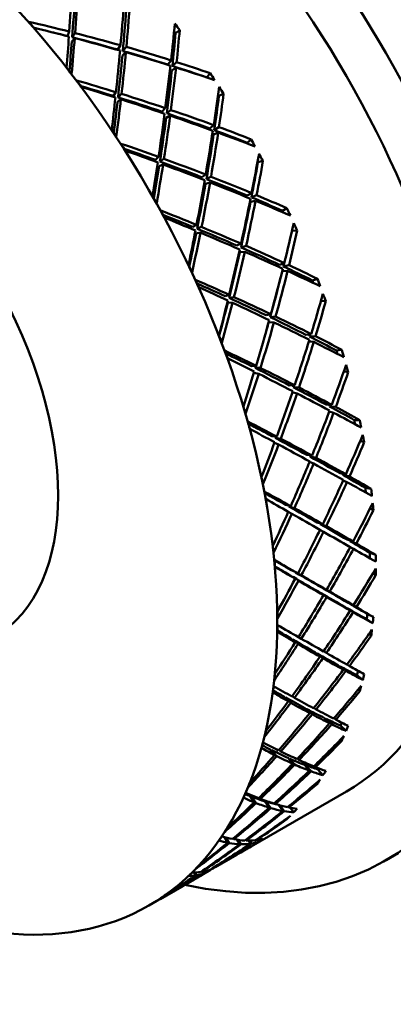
# Model space of a CAD drawing. Header units: inches. Extents: x 0.1 to 33.9, y 0.6 to 21.4.
# Tile 266 of 285: x 29.042 to 29.16, y 15.937 to 16.248. Entities that reach past the tile are written whole.
import ezdxf

# ---------------------------------------------------------------- set-up
doc = ezdxf.new("R2010")
doc.units = ezdxf.units.IN
doc.header["$MEASUREMENT"] = 0
doc.layers.add('Visible (ANSI)', color=7, linetype='Continuous', lineweight=50)

msp = doc.modelspace()

# ---------------------------------------------------------------- linework, layer by layer
at = {"layer": 'Visible (ANSI)'}
for p, q in [((29.05679, 16.24272), (29.05737, 16.24413)), ((29.05819, 16.24102), (29.05908, 16.24206)), ((29.05921, 16.24367), (29.05829, 16.24233)), ((29.09091, 16.24366), (29.09221, 16.2446)), ((29.07274, 16.23843), (29.07354, 16.2398)), ((29.07427, 16.238), (29.07539, 16.23927)), ((29.07414, 16.23661), (29.07523, 16.23759)), ((29.08947, 16.23504), (29.08846, 16.23373)), ((29.09104, 16.23281), (29.08975, 16.23189)), ((29.0899, 16.23327), (29.09122, 16.23449)), ((29.10078, 16.22968), (29.10181, 16.231)), ((29.07131, 16.22383), (29.0721, 16.22501)), ((29.07387, 16.22447), (29.07276, 16.22338)), ((29.10459, 16.22384), (29.10605, 16.22451)), ((29.0726, 16.222), (29.07367, 16.22278)), ((29.08667, 16.21886), (29.08766, 16.21999)), ((29.08794, 16.21691), (29.0892, 16.21763)), ((29.08813, 16.21836), (29.08943, 16.21938)), ((29.10292, 16.21461), (29.10172, 16.21354)), ((29.10434, 16.21225), (29.10289, 16.21161)), ((29.1031, 16.21303), (29.1046, 16.21399)), ((29.11348, 16.20907), (29.1147, 16.21013)), ((29.08458, 16.20365), (29.08555, 16.20458)), ((29.08574, 16.20171), (29.08697, 16.20222)), ((29.08724, 16.20397), (29.08597, 16.20314)), ((29.11687, 16.20295), (29.11846, 16.20333)), ((29.09923, 16.19815), (29.1004, 16.19902)), ((29.10036, 16.19611), (29.10177, 16.19654)), ((29.10062, 16.1976), (29.10209, 16.19836)), ((29.11489, 16.19318), (29.11353, 16.19239)), ((29.11483, 16.19184), (29.11648, 16.19252)), ((29.11613, 16.19073), (29.11455, 16.19037)), ((29.12464, 16.18761), (29.12603, 16.1884)), ((29.09638, 16.18249), (29.09752, 16.18316)), ((29.0974, 16.18047), (29.09876, 16.1807)), ((29.09912, 16.1825), (29.0977, 16.18195)), ((29.12764, 16.18131), (29.12926, 16.1814)), ((29.11023, 16.17663), (29.11156, 16.17722)), ((29.1112, 16.17453), (29.11273, 16.17468)), ((29.11154, 16.17605), (29.11315, 16.17653)), ((29.12519, 16.17111), (29.12368, 16.17058)), ((29.12623, 16.1686), (29.12455, 16.16853)), ((29.1249, 16.17002), (29.12668, 16.17041)), ((29.13408, 16.16564), (29.13562, 16.16616)), ((29.10653, 16.16069), (29.10782, 16.16108)), ((29.10739, 16.15863), (29.10886, 16.15857)), ((29.10932, 16.16039), (29.10777, 16.16012)), ((29.13677, 16.15923), (29.13827, 16.15907)), ((29.1195, 16.15463), (29.12097, 16.15495)), ((29.1203, 16.1525), (29.12193, 16.15237)), ((29.12073, 16.15405), (29.12245, 16.15424)), ((29.13366, 16.14872), (29.13202, 16.14848)), ((29.13449, 16.1462), (29.13294, 16.14639)), ((29.13316, 16.14791), (29.13504, 16.14802)), ((29.14166, 16.14352), (29.14332, 16.14375)), ((29.11488, 16.13859), (29.11629, 16.13869)), ((29.11563, 16.13651), (29.11712, 16.13618)), ((29.11769, 16.138), (29.11602, 16.13802)), ((29.14399, 16.13703), (29.14534, 16.13668)), ((29.12689, 16.13251), (29.12847, 16.13254)), ((29.12772, 16.13034), (29.12921, 16.12997)), ((29.12802, 16.13193), (29.12984, 16.13183)), ((29.14016, 16.12638), (29.13842, 16.12643)), ((29.14076, 16.12389), (29.13937, 16.12427)), ((29.13947, 16.12587), (29.14143, 16.1257)), ((29.14725, 16.12159), (29.14901, 16.12153)), ((29.12128, 16.11654), (29.12279, 16.11635)), ((29.12408, 16.11567), (29.12233, 16.11598)), ((29.14918, 16.11507), (29.15038, 16.11459)), ((29.12207, 16.11438), (29.1234, 16.11387)), ((29.13229, 16.11062), (29.13395, 16.11036)), ((29.13332, 16.11005), (29.1352, 16.10967)), ((29.13314, 16.10836), (29.13445, 16.10784)), ((29.1446, 16.10444), (29.14278, 16.10478)), ((29.14373, 16.10425), (29.14575, 16.10379)), ((29.14496, 16.10202), (29.14374, 16.10252)), ((29.15076, 16.1002), (29.1526, 16.09985)), ((29.12564, 16.09488), (29.12723, 16.09442)), ((29.12839, 16.09377), (29.12659, 16.09435)), ((29.15226, 16.09371), (29.15329, 16.09315)), ((29.12644, 16.09262), (29.12759, 16.09199)), ((29.1356, 16.08929), (29.13733, 16.08875)), ((29.13645, 16.08693), (29.13758, 16.08631)), ((29.13653, 16.08876), (29.13846, 16.08811)), ((29.14689, 16.08325), (29.14503, 16.08387)), ((29.14588, 16.08337), (29.14793, 16.08265)), ((29.14702, 16.08093), (29.14597, 16.08151)), ((29.15215, 16.07967), (29.15404, 16.07905)), ((29.12862, 16.0715), (29.12714, 16.07256)), ((29.12788, 16.07397), (29.12953, 16.07322)), ((29.12799, 16.07207), (29.12965, 16.07091)), ((29.13057, 16.07263), (29.12874, 16.07348)), ((29.15317, 16.07328), (29.15404, 16.0727)), ((29.13678, 16.06887), (29.13854, 16.06805)), ((29.1376, 16.06839), (29.13955, 16.06747)), ((29.13595, 16.06744), (29.13755, 16.06632)), ((29.13678, 16.06697), (29.13854, 16.06575)), ((29.14598, 16.06148), (29.14428, 16.06267)), ((29.14503, 16.06224), (29.14689, 16.06096)), ((29.14513, 16.06402), (29.14702, 16.06314)), ((29.14793, 16.06261), (29.14588, 16.06359)), ((29.15121, 16.05875), (29.15307, 16.05747)), ((29.15138, 16.06035), (29.15329, 16.05945)), ((29.12714, 16.05277), (29.12862, 16.05146)), ((29.12966, 16.05313), (29.13057, 16.05258)), ((29.1519, 16.05412), (29.1526, 16.05355)), ((29.12953, 16.05093), (29.12788, 16.05234)), ((29.13488, 16.04832), (29.13646, 16.04695)), ((29.1356, 16.04791), (29.13733, 16.04645)), ((29.1376, 16.04862), (29.13846, 16.0481)), ((29.14213, 16.04428), (29.1438, 16.04285)), ((29.1446, 16.04242), (29.14278, 16.04392)), ((29.14498, 16.04444), (29.14575, 16.04398)), ((29.14812, 16.04107), (29.14993, 16.03957)), ((29.12645, 16.03283), (29.125, 16.03438)), ((29.12564, 16.03402), (29.12723, 16.03239)), ((29.12839, 16.03396), (29.12767, 16.0345)), ((29.14847, 16.03654), (29.14901, 16.03602)), ((29.13453, 16.03079), (29.1352, 16.03029)), ((29.13167, 16.03073), (29.1332, 16.02914)), ((29.13229, 16.03041), (29.13395, 16.02874)), ((29.13787, 16.02757), (29.13949, 16.02593)), ((29.14016, 16.0256), (29.13842, 16.0273)), ((29.14084, 16.02749), (29.14143, 16.02706)), ((29.14294, 16.02519), (29.14468, 16.0235)), ((29.14293, 16.0208), (29.14332, 16.02037)), ((29.12213, 16.01591), (29.12073, 16.01768)), ((29.12128, 16.0174), (29.12279, 16.01558)), ((29.12408, 16.01703), (29.12353, 16.01752)), ((29.12637, 16.01497), (29.12784, 16.01317)), ((29.12689, 16.01474), (29.12847, 16.01289)), ((29.12935, 16.01476), (29.12984, 16.01433)), ((29.13156, 16.01282), (29.1331, 16.01099)), ((29.13366, 16.01078), (29.13202, 16.01264)), ((29.13463, 16.01247), (29.13504, 16.01211)), ((29.13576, 16.01137), (29.1374, 16.00951)), ((29.13538, 16.00717), (29.13562, 16.00685)), ((29.14478, 16.00439), (29.11201, 15.98547)), ((29.11574, 16.00096), (29.11443, 16.00292)), ((29.11488, 16.00274), (29.11629, 16.00075)), ((29.11769, 16.00209), (29.11731, 16.00249)), ((29.11908, 16.00128), (29.12045, 15.9993)), ((29.1195, 16.00115), (29.12097, 15.99915)), ((29.12212, 16.00079), (29.12245, 16.00046)), ((29.12334, 16.0002), (29.12474, 15.99825)), ((29.12519, 15.99817), (29.12375, 16.00008)), ((29.12643, 15.99963), (29.12668, 15.99937)), ((29.12709, 15.99929), (29.12819, 15.99783)), ((29.12591, 15.99586), (29.12603, 15.99568)), ((29.10738, 15.98823), (29.10636, 15.99002)), ((29.10675, 15.98992), (29.10782, 15.98814)), ((29.10932, 15.98935), (29.1091, 15.98963)), ((29.1103, 15.98919), (29.11115, 15.98775)), ((29.11069, 15.98913), (29.11156, 15.98774)), ((29.11298, 15.98911), (29.11315, 15.9889)), ((29.11395, 15.98888), (29.11453, 15.98793)), ((29.11489, 15.98799), (29.11431, 15.98889)), ((29.11638, 15.98917), (29.11648, 15.98905)), ((29.11691, 15.98912), (29.11722, 15.98864)), ((29.11013, 15.98438), (29.1034, 15.98049)), ((29.11469, 15.98706), (29.1147, 15.98704)), ((29.15728, 15.98273), (29.16108, 15.98493)), ((29.10141, 15.97935), (29.09472, 15.97548)), ((29.09718, 15.9779), (29.09673, 15.97883)), ((29.09707, 15.97884), (29.09752, 15.97796)), ((29.09912, 15.97903), (29.09903, 15.97916)), ((29.09985, 15.97916), (29.10009, 15.97869)), ((29.10018, 15.97924), (29.1004, 15.97883)), ((29.10205, 15.9799), (29.10209, 15.97985)), ((29.09273, 15.97433), (29.086, 15.97045)), ((29.08412, 15.96936), (29.08249, 15.96842))]:
    msp.add_line(p, q, dxfattribs=at)
for centre, major_axis, ratio, start_param, end_param in [((29.2273, 16.27774), (-0.11024, 0.19093), 0.57735, 3.141593, 6.283185), ((29.15043, 16.23336), (-0.11024, 0.19093), 0.57735, 3.02103, 6.403748), ((29.12391, 16.21805), (-0.11024, 0.19093), 0.57735, 3.141593, 6.283185), ((29.14159, 16.22826), (-0.10399, 0.18011), 0.57735, 3.424531, 6.000247), ((29.04704, 16.17367), (-0.11024, 0.19093), 0.57735, 2.660739, 6.76457), ((29.13275, 16.22315), (0.10399, -0.18011), 0.57735, 0.785398, 2.356194), ((29.04704, 16.17367), (-0.09774, 0.16928), 0.57735, 3.141593, 6.283185), ((29.013, 16.15401), (0.03167, 0.24265), 0.143443, 5.111559, 5.16734), ((28.98766, 16.13938), (-0.04777, -0.24635), 0.222801, 2.044675, 2.101461), ((28.98766, 16.13938), (-0.04839, -0.24954), 0.222801, 2.044675, 2.100274), ((29.013, 16.15401), (0.04239, 0.24729), 0.194494, 5.099774, 5.155373), ((28.98766, 16.13938), (-0.05881, -0.25273), 0.271279, 2.039319, 2.0951), ((28.98766, 16.13938), (-0.05806, -0.2495), 0.271279, 2.039319, 2.096289), ((28.99442, 16.14329), (-0.10063, 0.16761), 0.521519, 5.029159, 5.042357), ((28.98766, 16.13938), (-0.26891, 0.04498), 0.428836, 4.522428, 4.571524), ((29.013, 16.15401), (-0.26109, 0.05967), 0.360446, 4.624787, 4.667736), ((29.013, 16.15401), (0.0529, 0.25103), 0.243904, 5.091957, 5.141053), ((29.00623, 16.15011), (-0.09621, 0.17016), 0.634161, 4.918118, 4.931316), ((28.98766, 16.13938), (-0.26547, 0.0444), 0.428836, 4.521239, 4.543856), ((29.013, 16.15401), (0.03167, 0.24265), 0.143443, 5.061558, 5.104508), ((28.98766, 16.13938), (-0.04839, -0.24954), 0.222801, 1.988527, 2.037624), ((28.98766, 16.13938), (-0.26547, 0.0444), 0.428836, 4.45859, 4.515377), ((29.013, 16.15401), (-0.26109, 0.05967), 0.360446, 4.561955, 4.617735), ((28.98766, 16.13938), (-0.26891, 0.04498), 0.428836, 4.459777, 4.515377), ((28.98766, 16.13938), (-0.0683, -0.25164), 0.318161, 2.037784, 2.08249), ((29.00623, 16.15011), (-0.09498, 0.16798), 0.634161, 4.919874, 4.923968), ((28.98766, 16.13938), (-0.06919, -0.2549), 0.318161, 2.037784, 2.080734), ((28.98766, 16.13938), (-0.04777, -0.24635), 0.222801, 1.997587, 2.038813), ((28.98766, 16.13938), (-0.26891, 0.04498), 0.428836, 4.396764, 4.452545), ((29.013, 16.15401), (0.04239, 0.24729), 0.194494, 5.036761, 5.092542), ((28.98766, 16.13938), (-0.05806, -0.2495), 0.271279, 1.976487, 2.033274), ((28.98766, 16.13938), (-0.05881, -0.25273), 0.271279, 1.976487, 2.032087), ((28.98766, 16.13938), (-0.26547, 0.0444), 0.428836, 4.395575, 4.452545), ((29.013, 16.15401), (-0.26109, 0.05967), 0.360446, 4.499123, 4.554722), ((28.99442, 16.14329), (-0.10224, 0.16666), 0.523361, 4.925043, 4.938241), ((29.013, 16.15401), (0.0529, 0.25103), 0.243904, 5.029306, 5.084906), ((28.98766, 16.13938), (-0.06919, -0.2549), 0.318161, 1.974952, 2.030733), ((28.98766, 16.13938), (-0.26547, 0.0444), 0.428836, 4.345007, 4.389713), ((29.013, 16.15401), (-0.26109, 0.05967), 0.360446, 4.442976, 4.492072), ((28.98766, 16.13938), (-0.26891, 0.04498), 0.428836, 4.346763, 4.389713), ((28.98766, 16.13938), (-0.0683, -0.25164), 0.318161, 1.974952, 2.031922), ((29.00623, 16.15011), (-0.09301, 0.16911), 0.632906, 4.837768, 4.837914), ((29.00623, 16.15011), (-0.09421, 0.1713), 0.632906, 4.826473, 4.839671), ((28.99442, 16.14329), (-0.09898, 0.16856), 0.520488, 4.908583, 4.92178), ((28.98766, 16.13938), (-0.2642, 0.05457), 0.385649, 4.467638, 4.516734), ((28.98766, 16.13938), (-0.26082, 0.05387), 0.385649, 4.466449, 4.507783), ((29.013, 16.15401), (-0.25489, 0.0681), 0.314985, 4.563898, 4.606848), ((29.013, 16.15401), (-0.06329, -0.2538), 0.291686, 1.883846, 1.932942), ((29.00623, 16.15011), (-0.09824, 0.16899), 0.634414, 4.78485, 4.798048), ((28.98766, 16.13938), (-0.26082, 0.05387), 0.385649, 4.403801, 4.460587), ((28.98766, 16.13938), (-0.2642, 0.05457), 0.385649, 4.404988, 4.460587), ((28.98766, 16.13938), (-0.07858, -0.25271), 0.363519, 1.977153, 2.021859), ((29.00623, 16.15011), (-0.09699, 0.16683), 0.634414, 4.786607, 4.789214), ((28.98766, 16.13938), (-0.07959, -0.25599), 0.363519, 1.977153, 2.020103), ((29.013, 16.15401), (0.04239, 0.24729), 0.194494, 4.98676, 5.02971), ((28.98766, 16.13938), (-0.05806, -0.2495), 0.271279, 1.929187, 1.970625), ((28.98766, 16.13938), (-0.05881, -0.25273), 0.271279, 1.92034, 1.969436), ((29.013, 16.15401), (-0.25489, 0.0681), 0.314985, 4.501066, 4.556847), ((29.013, 16.15401), (0.0529, 0.25103), 0.243904, 4.966294, 5.022074), ((28.98766, 16.13938), (-0.06919, -0.2549), 0.318161, 1.91212, 1.96772), ((28.98766, 16.13938), (-0.26082, 0.05387), 0.385649, 4.340786, 4.397755), ((29.013, 16.15401), (-0.25489, 0.0681), 0.314985, 4.438234, 4.493834), ((28.98766, 16.13938), (-0.2642, 0.05457), 0.385649, 4.341975, 4.397755), ((28.98766, 16.13938), (-0.0683, -0.25164), 0.318161, 1.91212, 1.968906), ((28.99442, 16.14329), (-0.10063, 0.16761), 0.521519, 4.804399, 4.817596), ((29.013, 16.15401), (-0.06329, -0.2538), 0.291686, 1.821195, 1.876795), ((28.98766, 16.13938), (-0.07858, -0.25271), 0.363519, 1.914321, 1.971291), ((28.98766, 16.13938), (-0.07959, -0.25599), 0.363519, 1.914321, 1.970102), ((28.98766, 16.13938), (-0.26082, 0.05387), 0.385649, 4.290217, 4.334923), ((29.013, 16.15401), (-0.25489, 0.0681), 0.314985, 4.382087, 4.431183), ((28.98766, 16.13938), (-0.2642, 0.05457), 0.385649, 4.291974, 4.334923), ((28.99442, 16.14329), (-0.09732, 0.16952), 0.520281, 4.788034, 4.801232), ((28.98766, 16.13938), (-0.25853, 0.06338), 0.341026, 4.408901, 4.457997), ((29.00623, 16.15011), (-0.09498, 0.16798), 0.634161, 4.702974, 4.704798), ((29.00623, 16.15011), (-0.09621, 0.17016), 0.634161, 4.693357, 4.706555), ((28.98766, 16.13938), (-0.25523, 0.06257), 0.341026, 4.407712, 4.449194), ((29.013, 16.15401), (-0.24776, 0.07595), 0.267995, 4.499272, 4.542222), ((29.013, 16.15401), (-0.07366, -0.25551), 0.337902, 1.82109, 1.870186), ((29.00623, 16.15011), (-0.10026, 0.16782), 0.633658, 4.651634, 4.664831), ((29.013, 16.15401), (0.0529, 0.25103), 0.243904, 4.916293, 4.959242), ((28.98766, 16.13938), (-0.0683, -0.25164), 0.318161, 1.864755, 1.906258), ((28.98766, 16.13938), (-0.06919, -0.2549), 0.318161, 1.855973, 1.905069), ((28.98766, 16.13938), (-0.25523, 0.06257), 0.341026, 4.345063, 4.401849), ((29.013, 16.15401), (-0.24776, 0.07595), 0.267995, 4.436441, 4.492221), ((28.98766, 16.13938), (-0.25853, 0.06338), 0.341026, 4.34625, 4.401849), ((28.98766, 16.13938), (-0.08899, -0.25262), 0.40742, 1.920355, 1.965061), ((28.98766, 16.13938), (-0.09014, -0.25589), 0.40742, 1.920355, 1.963304), ((29.00623, 16.15011), (-0.09898, 0.16567), 0.633658, 4.65339, 4.654396), ((29.013, 16.15401), (-0.06329, -0.2538), 0.291686, 1.758182, 1.813963), ((28.98766, 16.13938), (-0.07858, -0.25271), 0.363519, 1.85149, 1.908276), ((28.98766, 16.13938), (-0.07959, -0.25599), 0.363519, 1.85149, 1.907089), ((28.98766, 16.13938), (-0.25523, 0.06257), 0.341026, 4.282048, 4.339017), ((29.013, 16.15401), (-0.24776, 0.07595), 0.267995, 4.373609, 4.429208), ((28.98766, 16.13938), (-0.25853, 0.06338), 0.341026, 4.283237, 4.339017), ((28.98766, 16.13938), (-0.25853, 0.06338), 0.341026, 4.233236, 4.276186), ((28.99442, 16.14329), (-0.09898, 0.16856), 0.520488, 4.683822, 4.697019), ((28.98766, 16.13938), (-0.08899, -0.25262), 0.40742, 1.857523, 1.914493), ((29.013, 16.15401), (-0.07366, -0.25551), 0.337902, 1.758439, 1.814039), ((28.98766, 16.13938), (-0.09014, -0.25589), 0.40742, 1.857523, 1.913303), ((28.98766, 16.13938), (-0.25523, 0.06257), 0.341026, 4.23148, 4.276186), ((29.013, 16.15401), (-0.24776, 0.07595), 0.267995, 4.317461, 4.366558), ((28.99442, 16.14329), (-0.09566, 0.17048), 0.520901, 4.667476, 4.680674), ((28.98766, 16.13938), (-0.25193, 0.07155), 0.294915, 4.346401, 4.395497), ((28.98766, 16.13938), (-0.2487, 0.07063), 0.294915, 4.345212, 4.3867), ((29.00623, 16.15011), (-0.09699, 0.16683), 0.634414, 4.568169, 4.571531), ((29.00623, 16.15011), (-0.09824, 0.16899), 0.634414, 4.56009, 4.573287), ((29.013, 16.15401), (-0.23972, 0.08336), 0.219405, 4.430815, 4.473764), ((29.013, 16.15401), (-0.08412, -0.25609), 0.382625, 1.762089, 1.811186), ((29.00623, 16.15011), (-0.10221, 0.16667), 0.631911, 4.518667, 4.531865), ((29.013, 16.15401), (-0.06329, -0.2538), 0.291686, 1.708182, 1.751131), ((28.98766, 16.13938), (-0.07858, -0.25271), 0.363519, 1.804201, 1.845627), ((28.98766, 16.13938), (-0.07959, -0.25599), 0.363519, 1.795342, 1.844438), ((28.98766, 16.13938), (-0.2487, 0.07063), 0.294915, 4.282563, 4.33935), ((29.013, 16.15401), (-0.23972, 0.08336), 0.219405, 4.367983, 4.423763), ((28.98766, 16.13938), (-0.25193, 0.07155), 0.294915, 4.28375, 4.33935), ((28.98766, 16.13938), (-0.10094, -0.25451), 0.449896, 1.867669, 1.910618), ((28.98766, 16.13938), (-0.08899, -0.25262), 0.40742, 1.794691, 1.851477), ((29.013, 16.15401), (-0.07366, -0.25551), 0.337902, 1.695426, 1.751207), ((28.98766, 16.13938), (-0.09014, -0.25589), 0.40742, 1.794691, 1.850291), ((28.98766, 16.13938), (-0.2487, 0.07063), 0.294915, 4.219548, 4.276518), ((29.013, 16.15401), (-0.23972, 0.08336), 0.219405, 4.305151, 4.36075), ((28.98766, 16.13938), (-0.25193, 0.07155), 0.294915, 4.220737, 4.276518), ((28.98766, 16.13938), (-0.09965, -0.25126), 0.449896, 1.867669, 1.871941), ((28.99442, 16.14329), (-0.09732, 0.16952), 0.520281, 4.563273, 4.576471), ((29.013, 16.15401), (-0.08412, -0.25609), 0.382625, 1.699439, 1.755038), ((28.98766, 16.13938), (-0.10094, -0.25451), 0.449896, 1.804837, 1.860617), ((28.98766, 16.13938), (-0.2487, 0.07063), 0.294915, 4.16898, 4.213686), ((29.013, 16.15401), (-0.23972, 0.08336), 0.219405, 4.249004, 4.2981), ((28.98766, 16.13938), (-0.25193, 0.07155), 0.294915, 4.170736, 4.213686), ((28.99442, 16.14329), (-0.09402, 0.17141), 0.52234, 4.54687, 4.560068), ((28.98766, 16.13938), (0.2444, -0.0792), 0.247243, 1.138553, 1.187649), ((28.98766, 16.13938), (0.24127, -0.07818), 0.247243, 1.137363, 1.178714), ((28.98766, 16.13938), (-0.09965, -0.25126), 0.449896, 1.804837, 1.852985), ((29.00623, 16.15011), (-0.09898, 0.16567), 0.633658, 4.433507, 4.438314), ((29.00623, 16.15011), (-0.10026, 0.16782), 0.633658, 4.426873, 4.440071), ((29.013, 16.15401), (-0.23078, 0.09044), 0.169172, 4.358243, 4.401192), ((29.013, 16.15401), (-0.09476, -0.25546), 0.42591, 1.707018, 1.756115), ((29.00623, 16.15011), (-0.10406, 0.16557), 0.629214, 4.386137, 4.399334), ((29.013, 16.15401), (-0.07366, -0.25551), 0.337902, 1.645425, 1.688375), ((28.98766, 16.13938), (-0.08899, -0.25262), 0.40742, 1.747627, 1.788829), ((28.98766, 16.13938), (-0.09014, -0.25589), 0.40742, 1.738544, 1.78764), ((28.98766, 16.13938), (0.24127, -0.07818), 0.247243, 1.074715, 1.131501), ((29.013, 16.15401), (-0.23078, 0.09044), 0.169172, 4.295411, 4.351191), ((28.98766, 16.13938), (0.2444, -0.0792), 0.247243, 1.075902, 1.131501), ((28.98766, 16.13938), (-0.11212, -0.25174), 0.490927, 1.819579, 1.862529), ((29.013, 16.15401), (-0.08412, -0.25609), 0.382625, 1.636426, 1.692206), ((28.98766, 16.13938), (-0.10094, -0.25451), 0.449896, 1.742005, 1.797604), ((28.98766, 16.13938), (-0.09965, -0.25126), 0.449896, 1.789285, 1.798791), ((28.98766, 16.13938), (0.24127, -0.07818), 0.247243, 1.0117, 1.068669), ((29.013, 16.15401), (-0.23078, 0.09044), 0.169172, 4.232579, 4.288178), ((28.98766, 16.13938), (0.2444, -0.0792), 0.247243, 1.012889, 1.068669), ((28.99442, 16.14329), (-0.09566, 0.17048), 0.520901, 4.442715, 4.455913), ((29.013, 16.15401), (-0.09476, -0.25546), 0.42591, 1.644368, 1.699967), ((28.98766, 16.13938), (-0.11212, -0.25174), 0.490927, 1.756747, 1.812528), ((28.98766, 16.13938), (-0.11069, -0.24852), 0.490927, 1.819579, 1.822614), ((28.98766, 16.13938), (0.24127, -0.07818), 0.247243, 0.961131, 1.005838), ((29.013, 16.15401), (-0.23078, 0.09044), 0.169172, 4.176432, 4.225528), ((28.98766, 16.13938), (0.2444, -0.0792), 0.247243, 0.962888, 1.005838), ((28.99442, 16.14329), (-0.09243, 0.17232), 0.524579, 4.426177, 4.439375), ((28.98766, 16.13938), (0.23597, -0.08645), 0.197947, 1.068367, 1.117463), ((29.00623, 16.15011), (-0.1009, 0.16454), 0.631911, 4.299147, 4.305348), ((29.00623, 16.15011), (-0.10221, 0.16667), 0.631911, 4.293906, 4.307104), ((28.98766, 16.13938), (0.23295, -0.08534), 0.197947, 1.067178, 1.108237), ((29.013, 16.15401), (-0.22095, 0.09732), 0.117322, 4.281068, 4.324017), ((29.013, 16.15401), (-0.08412, -0.25609), 0.382625, 1.586425, 1.629374), ((28.98766, 16.13938), (-0.09965, -0.25126), 0.449896, 1.742005, 1.744632), ((28.98766, 16.13938), (0.23295, -0.08534), 0.197947, 1.004529, 1.061315), ((28.98766, 16.13938), (0.23597, -0.08645), 0.197947, 1.005716, 1.061315), ((29.013, 16.15401), (-0.1057, -0.2535), 0.46777, 1.656242, 1.705338), ((28.98766, 16.13938), (-0.12384, -0.24739), 0.530403, 1.776805, 1.819754), ((29.00623, 16.15011), (-0.10578, 0.16454), 0.625625, 4.254205, 4.267403), ((28.98766, 16.13938), (-0.10094, -0.25451), 0.449896, 1.685857, 1.734954), ((29.013, 16.15401), (-0.22095, 0.09732), 0.117322, 4.218236, 4.274016), ((29.013, 16.15401), (-0.09476, -0.25546), 0.42591, 1.581355, 1.637135), ((28.98766, 16.13938), (-0.11069, -0.24852), 0.490927, 1.756747, 1.759138), ((28.98766, 16.13938), (0.23295, -0.08534), 0.197947, 0.941514, 0.998484), ((28.98766, 16.13938), (0.23597, -0.08645), 0.197947, 0.942703, 0.998484), ((28.98766, 16.13938), (-0.11212, -0.25174), 0.490927, 1.693915, 1.749515), ((29.013, 16.15401), (-0.22095, 0.09732), 0.117322, 4.155404, 4.211003), ((28.99442, 16.14329), (-0.09402, 0.17141), 0.52234, 4.32211, 4.335307), ((29.013, 16.15401), (-0.1057, -0.2535), 0.46777, 1.593591, 1.649191), ((28.98766, 16.13938), (-0.12225, -0.24423), 0.530403, 1.776805, 1.778891), ((28.98766, 16.13938), (0.23295, -0.08534), 0.197947, 0.890946, 0.935652), ((28.98766, 16.13938), (0.23597, -0.08645), 0.197947, 0.892702, 0.935652), ((28.99442, 16.14329), (-0.09089, 0.17318), 0.527588, 4.305354, 4.318552), ((28.98766, 16.13938), (0.22665, -0.09342), 0.147007, 0.993883, 1.042979), ((28.98766, 16.13938), (-0.12384, -0.24739), 0.530403, 1.713973, 1.769753), ((29.013, 16.15401), (-0.22095, 0.09732), 0.117322, 4.099256, 4.148353), ((29.00623, 16.15011), (-0.10273, 0.16345), 0.629214, 4.165232, 4.172817), ((29.00623, 16.15011), (-0.10406, 0.16557), 0.629214, 4.161376, 4.174573), ((28.98766, 16.13938), (0.22375, -0.09223), 0.147007, 0.992694, 1.033282), ((29.013, 16.15401), (-0.21022, 0.10413), 0.064022, 4.198562, 4.241511), ((28.98766, 16.13938), (-0.11069, -0.24852), 0.490927, 1.693915, 1.695547), ((28.98766, 16.13938), (0.22375, -0.09223), 0.147007, 0.930046, 0.986832), ((28.98766, 16.13938), (0.22665, -0.09342), 0.147007, 0.931232, 0.986832), ((29.013, 16.15401), (-0.1171, -0.25007), 0.50815, 1.610341, 1.659438), ((29.00623, 16.15011), (-0.10733, 0.1636), 0.621224, 4.123005, 4.136203), ((29.013, 16.15401), (-0.09476, -0.25546), 0.42591, 1.531354, 1.574303), ((28.98766, 16.13938), (-0.11212, -0.25174), 0.490927, 1.637768, 1.686864), ((29.013, 16.15401), (-0.21022, 0.10413), 0.064022, 4.13573, 4.19151), ((28.98766, 16.13938), (-0.13627, -0.24127), 0.568089, 1.74033, 1.78328), ((29.013, 16.15401), (-0.1057, -0.2535), 0.46777, 1.530578, 1.586359), ((28.98766, 16.13938), (-0.12225, -0.24423), 0.530403, 1.713973, 1.715487), ((28.98766, 16.13938), (0.22375, -0.09223), 0.147007, 0.86703, 0.924), ((28.98766, 16.13938), (0.22665, -0.09342), 0.147007, 0.868219, 0.924), ((28.98766, 16.13938), (-0.12384, -0.24739), 0.530403, 1.651141, 1.706741), ((29.013, 16.15401), (-0.21022, 0.10413), 0.064022, 4.072898, 4.128497), ((28.99442, 16.14329), (-0.09243, 0.17232), 0.524579, 4.201417, 4.214614), ((29.013, 16.15401), (-0.1171, -0.25007), 0.50815, 1.547691, 1.60329), ((28.98766, 16.13938), (-0.13453, -0.23819), 0.568089, 1.74033, 1.741674), ((28.98766, 16.13938), (0.22375, -0.09223), 0.147007, 0.816462, 0.861168), ((28.98766, 16.13938), (0.22665, -0.09342), 0.147007, 0.818218, 0.861168), ((28.98766, 16.13938), (-0.13627, -0.24127), 0.568089, 1.677499, 1.733279), ((29.013, 16.15401), (-0.21022, 0.10413), 0.064022, 4.01675, 4.065847), ((29.00623, 16.15011), (-0.10443, 0.16243), 0.625625, 4.031879, 4.040885), ((29.00623, 16.15011), (-0.10578, 0.16454), 0.625625, 4.029444, 4.042642), ((28.99442, 16.14329), (-0.08945, 0.17399), 0.531329, 4.184355, 4.197553), ((28.98766, 16.13938), (0.21644, -0.10026), 0.0945, 0.914514, 0.96361), ((28.98766, 16.13938), (0.21367, -0.09897), 0.0945, 0.913325, 0.953219), ((29.013, 16.15401), (-0.19858, 0.11106), 0.009678, 4.109721, 4.15267), ((28.98766, 16.13938), (-0.12225, -0.24423), 0.530403, 1.651141, 1.65203), ((28.98766, 16.13938), (0.21367, -0.09897), 0.0945, 0.850676, 0.907463), ((28.98766, 16.13938), (0.21644, -0.10026), 0.0945, 0.851863, 0.907463), ((29.013, 16.15401), (-0.1291, -0.24499), 0.546892, 1.570146, 1.619242), ((28.98766, 16.13938), (-0.14961, -0.23309), 0.603571, 1.711424, 1.754374), ((29.00623, 16.15011), (-0.10868, 0.16278), 0.616101, 3.992638, 4.005836), ((29.013, 16.15401), (-0.1057, -0.2535), 0.46777, 1.480577, 1.523527), ((28.98766, 16.13938), (-0.12384, -0.24739), 0.530403, 1.594994, 1.64409), ((29.013, 16.15401), (-0.19858, 0.11106), 0.009678, 4.046889, 4.102669), ((29.013, 16.15401), (-0.1171, -0.25007), 0.50815, 1.484678, 1.540458), ((28.98766, 16.13938), (-0.13453, -0.23819), 0.568089, 1.677499, 1.678338), ((28.98766, 16.13938), (0.21367, -0.09897), 0.0945, 0.787661, 0.844631), ((28.98766, 16.13938), (0.21644, -0.10026), 0.0945, 0.78885, 0.844631), ((28.98766, 16.13938), (-0.13627, -0.24127), 0.568089, 1.614667, 1.670266), ((29.013, 16.15401), (-0.19858, 0.11106), 0.009678, 3.984057, 4.039656), ((28.99442, 16.14329), (-0.09089, 0.17318), 0.527588, 4.080593, 4.093791), ((29.013, 16.15401), (-0.1291, -0.24499), 0.546892, 1.507495, 1.563095), ((28.98766, 16.13938), (-0.14961, -0.23309), 0.603571, 1.648593, 1.704373), ((28.98766, 16.13938), (-0.14769, -0.23011), 0.603571, 1.711424, 1.71218), ((28.98766, 16.13938), (0.21367, -0.09897), 0.0945, 0.737093, 0.781799), ((29.013, 16.15401), (-0.19858, 0.11106), 0.009678, 3.927909, 3.977006), ((28.98766, 16.13938), (0.21644, -0.10026), 0.0945, 0.738849, 0.781799), ((28.99442, 16.14329), (-0.0881, 0.17474), 0.535752, 4.063128, 4.076326), ((28.98766, 16.13938), (0.20532, -0.1071), 0.040682, 0.829417, 0.878513), ((29.00623, 16.15011), (-0.10596, 0.16151), 0.621224, 3.899157, 3.909686), ((29.00623, 16.15011), (-0.10733, 0.1636), 0.621224, 3.898245, 3.911442), ((28.98766, 16.13938), (0.20269, -0.10573), 0.040682, 0.828228, 0.86713), ((29.013, 16.15401), (-0.1836, 0.11676), 0.044909, 2.236317, 2.269943), ((29.013, 16.15401), (-0.18598, 0.11827), 0.044909, 2.226993, 2.269943), ((29.013, 16.15401), (-0.1419, -0.23802), 0.583691, 1.536764, 1.58586), ((29.00623, 16.15011), (-0.10983, 0.16209), 0.610361, 3.863168, 3.876365), ((29.013, 16.15401), (-0.1171, -0.25007), 0.50815, 1.434677, 1.477626), ((28.98766, 16.13938), (-0.13453, -0.23819), 0.568089, 1.608477, 1.608804), ((29.013, 16.15401), (-0.1836, 0.11676), 0.044909, 2.275805, 2.332775), ((28.98766, 16.13938), (-0.13453, -0.23819), 0.568089, 1.614667, 1.614995), ((28.98766, 16.13938), (0.20269, -0.10573), 0.040682, 0.765579, 0.822365), ((28.98766, 16.13938), (0.20532, -0.1071), 0.040682, 0.766766, 0.822365), ((28.98766, 16.13938), (-0.16402, -0.22247), 0.636191, 1.69159, 1.734539), ((28.98766, 16.13938), (-0.13627, -0.24127), 0.568089, 1.558519, 1.607615), ((29.013, 16.15401), (-0.18598, 0.11827), 0.044909, 2.276994, 2.332775), ((28.98766, 16.13938), (-0.14769, -0.23011), 0.603571, 1.648593, 1.648907), ((28.98766, 16.13938), (0.20269, -0.10573), 0.040682, 0.702564, 0.759534), ((29.013, 16.15401), (-0.1291, -0.24499), 0.546892, 1.444482, 1.500263), ((28.98766, 16.13938), (-0.14961, -0.23309), 0.603571, 1.585761, 1.64136), ((28.98766, 16.13938), (-0.14769, -0.23011), 0.603571, 1.642233, 1.642547), ((29.013, 16.15401), (-0.1836, 0.11676), 0.044909, 2.33882, 2.395607), ((29.013, 16.15401), (-0.18598, 0.11827), 0.044909, 2.340007, 2.395607), ((28.98766, 16.13938), (0.20532, -0.1071), 0.040682, 0.703753, 0.759534), ((28.98766, 16.13938), (-0.16192, -0.21963), 0.636191, 1.68544, 1.685727), ((29.013, 16.15401), (-0.1836, 0.11676), 0.044909, 2.401469, 2.451128), ((28.98766, 16.13938), (-0.16192, -0.21963), 0.636191, 1.69159, 1.691877), ((28.98766, 16.13938), (0.20269, -0.10573), 0.040682, 0.651996, 0.696702), ((28.98766, 16.13938), (0.20532, -0.1071), 0.040682, 0.653752, 0.696702), ((28.99442, 16.14329), (-0.08945, 0.17399), 0.531329, 3.959594, 3.972792), ((29.013, 16.15401), (-0.1419, -0.23802), 0.583691, 1.474113, 1.529712), ((28.98766, 16.13938), (-0.16402, -0.22247), 0.636191, 1.628758, 1.684538), ((29.013, 16.15401), (-0.18598, 0.11827), 0.044909, 2.402658, 2.451754), ((29.00623, 16.15011), (-0.10729, 0.1607), 0.616101, 3.768503, 3.779318), ((29.00623, 16.15011), (-0.10868, 0.16278), 0.616101, 3.767877, 3.781075), ((28.99442, 16.14329), (-0.08688, 0.17542), 0.540799, 3.941618, 3.954816), ((28.98766, 16.13938), (0.19327, -0.11412), 0.013895, 5.49663, 5.545726), ((29.013, 16.15401), (-0.17235, 0.12599), 0.098332, 2.332668, 2.375617), ((29.013, 16.15401), (-0.17015, 0.12438), 0.098332, 2.343485, 2.375617), ((28.98766, 16.13938), (0.19327, -0.11412), 0.013895, 5.552777, 5.608377), ((29.013, 16.15401), (-0.15568, -0.22884), 0.618037, 1.511576, 1.560672), ((28.98766, 16.13938), (-0.17958, -0.20898), 0.664981, 1.682353, 1.725303), ((29.00623, 16.15011), (-0.11074, 0.16153), 0.604111, 3.734627, 3.747824), ((28.98766, 16.13938), (-0.14961, -0.23309), 0.603571, 1.529613, 1.578709), ((29.013, 16.15401), (-0.1291, -0.24499), 0.546892, 1.394481, 1.437431), ((28.98766, 16.13938), (-0.14769, -0.23011), 0.603571, 1.579277, 1.579898), ((29.013, 16.15401), (-0.17015, 0.12438), 0.098332, 2.38148, 2.438449), ((29.013, 16.15401), (-0.17235, 0.12599), 0.098332, 2.382669, 2.438449), ((29.013, 16.15401), (-0.1419, -0.23802), 0.583691, 1.4111, 1.466881), ((28.98766, 16.13938), (-0.16402, -0.22247), 0.636191, 1.565926, 1.621525), ((28.98766, 16.13938), (-0.16192, -0.21963), 0.636191, 1.622108, 1.622712), ((29.013, 16.15401), (-0.17015, 0.12438), 0.098332, 2.444495, 2.501281), ((29.013, 16.15401), (-0.17235, 0.12599), 0.098332, 2.445682, 2.501281), ((28.98766, 16.13938), (0.19327, -0.11412), 0.013895, 5.615609, 5.67139), ((28.98766, 16.13938), (-0.17728, -0.2063), 0.664981, 1.675932, 1.676491), ((29.013, 16.15401), (-0.17015, 0.12438), 0.098332, 2.507143, 2.556803), ((28.98766, 16.13938), (0.19327, -0.11412), 0.013895, 5.678441, 5.721391), ((28.99442, 16.14329), (-0.0881, 0.17474), 0.535752, 3.838367, 3.851565), ((29.013, 16.15401), (-0.15568, -0.22884), 0.618037, 1.448925, 1.504525), ((28.98766, 16.13938), (-0.17958, -0.20898), 0.664981, 1.619521, 1.675302), ((29.013, 16.15401), (-0.17235, 0.12599), 0.098332, 2.508332, 2.557429), ((29.00623, 16.15011), (-0.10842, 0.16001), 0.610361, 3.639033, 3.649298), ((29.00623, 16.15011), (-0.10983, 0.16209), 0.610361, 3.638407, 3.651605), ((28.99442, 16.14329), (-0.0858, 0.17601), 0.546402, 3.819764, 3.832962), ((28.98766, 16.13938), (0.18024, -0.12153), 0.068197, 5.596872, 5.645968), ((29.013, 16.15401), (-0.17059, -0.21703), 0.649144, 1.496136, 1.545232), ((29.00623, 16.15011), (-0.11143, 0.16111), 0.597468, 3.607018, 3.620215), ((29.013, 16.15401), (-0.1576, 0.13441), 0.148325, 2.449149, 2.492099), ((29.013, 16.15401), (-0.15558, 0.13269), 0.148325, 2.462164, 2.492099), ((28.98766, 16.13938), (-0.16192, -0.21963), 0.636191, 1.559238, 1.560064), ((29.013, 16.15401), (-0.15558, 0.13269), 0.148325, 2.497961, 2.55493), ((28.98766, 16.13938), (0.18024, -0.12153), 0.068197, 5.653019, 5.708619), ((28.98766, 16.13938), (-0.19612, -0.19217), 0.688634, 1.684746, 1.727696), ((28.98766, 16.13938), (-0.16402, -0.22247), 0.636191, 1.509779, 1.558875), ((29.013, 16.15401), (-0.1419, -0.23802), 0.583691, 1.361099, 1.404049), ((29.013, 16.15401), (-0.1576, 0.13441), 0.148325, 2.49915, 2.55493), ((29.013, 16.15401), (-0.15568, -0.22884), 0.618037, 1.385912, 1.441693), ((28.98766, 16.13938), (-0.17958, -0.20898), 0.664981, 1.556689, 1.612289), ((28.98766, 16.13938), (-0.17728, -0.2063), 0.664981, 1.612663, 1.613475), ((29.013, 16.15401), (-0.15558, 0.13269), 0.148325, 2.560976, 2.617762), ((29.013, 16.15401), (-0.1576, 0.13441), 0.148325, 2.562163, 2.617762), ((28.98766, 16.13938), (0.18024, -0.12153), 0.068197, 5.715851, 5.771632), ((29.013, 16.15401), (-0.17059, -0.21703), 0.649144, 1.433486, 1.489085), ((28.98766, 16.13938), (-0.19612, -0.19217), 0.688634, 1.621914, 1.677695), ((28.98766, 16.13938), (-0.19361, -0.18971), 0.688634, 1.678125, 1.678884), ((29.013, 16.15401), (-0.15558, 0.13269), 0.148325, 2.623624, 2.673284), ((29.013, 16.15401), (-0.1576, 0.13441), 0.148325, 2.624814, 2.67391), ((28.98766, 16.13938), (0.18024, -0.12153), 0.068197, 5.778683, 5.821632), ((29.00623, 16.15011), (-0.10933, 0.15946), 0.604111, 3.510492, 3.518117), ((29.00623, 16.15011), (-0.11074, 0.16153), 0.604111, 3.509866, 3.523064), ((28.99442, 16.14329), (-0.08688, 0.17542), 0.540799, 3.716858, 3.730055), ((29.013, 16.15401), (-0.18661, -0.20216), 0.675897, 1.491845, 1.540942), ((29.00623, 16.15011), (-0.11188, 0.16084), 0.590547, 3.480318, 3.493516), ((28.99442, 16.14329), (-0.08487, 0.17651), 0.552488, 3.697499, 3.710696), ((29.013, 16.15401), (-0.13982, 0.14182), 0.191583, 2.594002, 2.620517), ((28.98766, 16.13938), (0.16613, -0.12953), 0.120478, 5.70702, 5.756116), ((28.98766, 16.13938), (-0.2131, -0.17185), 0.705599, 1.698389, 1.741339), ((28.98766, 16.13938), (-0.17958, -0.20898), 0.664981, 1.500542, 1.549638), ((29.013, 16.15401), (-0.15568, -0.22884), 0.618037, 1.335911, 1.378861), ((29.013, 16.15401), (-0.14163, 0.14366), 0.191583, 2.577568, 2.620517), ((28.98766, 16.13938), (-0.17728, -0.2063), 0.664981, 1.549869, 1.550827), ((29.013, 16.15401), (-0.13982, 0.14182), 0.191583, 2.62638, 2.683349), ((29.013, 16.15401), (-0.14163, 0.14366), 0.191583, 2.627569, 2.683349), ((28.98766, 16.13938), (0.16613, -0.12953), 0.120478, 5.763167, 5.818766), ((29.013, 16.15401), (-0.17059, -0.21703), 0.649144, 1.370473, 1.426253), ((28.98766, 16.13938), (-0.19612, -0.19217), 0.688634, 1.559082, 1.614682), ((28.98766, 16.13938), (-0.19361, -0.18971), 0.688634, 1.614916, 1.615868), ((29.013, 16.15401), (-0.13982, 0.14182), 0.191583, 2.689395, 2.746181), ((29.013, 16.15401), (-0.14163, 0.14366), 0.191583, 2.690582, 2.746181), ((28.98766, 16.13938), (0.16613, -0.12953), 0.120478, 5.825999, 5.881779), ((28.98766, 16.13938), (-0.21038, -0.16965), 0.705599, 1.691628, 1.692527), ((29.013, 16.15401), (-0.13982, 0.14182), 0.191583, 2.752043, 2.801703), ((29.013, 16.15401), (-0.18661, -0.20216), 0.675897, 1.429195, 1.484794), ((28.98766, 16.13938), (-0.2131, -0.17185), 0.705599, 1.635557, 1.691338), ((29.013, 16.15401), (-0.14163, 0.14366), 0.191583, 2.753232, 2.802329), ((28.98766, 16.13938), (0.16613, -0.12953), 0.120478, 5.888831, 5.93178), ((29.00623, 16.15011), (-0.11001, 0.15905), 0.597468, 3.382883, 3.386431), ((29.00623, 16.15011), (-0.11143, 0.16111), 0.597468, 3.382257, 3.395455), ((28.99442, 16.14329), (-0.0858, 0.17601), 0.546402, 3.595003, 3.608201), ((29.013, 16.15401), (-0.20344, -0.18383), 0.696863, 1.499258, 1.548354), ((28.98766, 16.13938), (-0.22952, -0.14835), 0.714387, 1.720479, 1.763429), ((29.00623, 16.15011), (-0.11211, 0.16071), 0.583462, 3.354486, 3.367684), ((28.99442, 16.14329), (0.08413, -0.17692), 0.558972, 0.433159, 0.446357), ((29.013, 16.15401), (-0.12288, 0.15174), 0.223924, 2.739915, 2.760565), ((28.98766, 16.13938), (0.15086, -0.1383), 0.168033, 5.828567, 5.877663), ((28.98766, 16.13938), (-0.19612, -0.19217), 0.688634, 1.502935, 1.552031), ((29.013, 16.15401), (-0.17059, -0.21703), 0.649144, 1.320472, 1.363421), ((29.013, 16.15401), (-0.12447, 0.15371), 0.223924, 2.717616, 2.760565), ((28.98766, 16.13938), (-0.19361, -0.18971), 0.688634, 1.55219, 1.55322), ((29.013, 16.15401), (-0.12288, 0.15174), 0.223924, 2.766428, 2.823397), ((29.013, 16.15401), (-0.12447, 0.15371), 0.223924, 2.767617, 2.823397), ((28.98766, 16.13938), (0.15086, -0.1383), 0.168033, 5.884715, 5.940314), ((28.98766, 16.13938), (-0.21038, -0.16965), 0.705599, 1.628477, 1.629512), ((29.013, 16.15401), (-0.12288, 0.15174), 0.223924, 2.829443, 2.880461), ((28.98766, 16.13938), (0.15086, -0.1383), 0.168033, 5.947546, 6.003327), ((28.98766, 16.13938), (-0.22659, -0.14646), 0.714387, 1.71363, 1.714283), ((29.013, 16.15401), (-0.18661, -0.20216), 0.675897, 1.366182, 1.421962), ((28.98766, 16.13938), (-0.2131, -0.17185), 0.705599, 1.572726, 1.628325), ((29.013, 16.15401), (-0.20344, -0.18383), 0.696863, 1.436607, 1.492207), ((28.98766, 16.13938), (-0.22952, -0.14835), 0.714387, 1.657647, 1.713428), ((29.013, 16.15401), (-0.22032, -0.16206), 0.710464, 1.517052, 1.566149), ((29.013, 16.15401), (-0.12447, 0.15371), 0.223924, 2.83063, 2.886229), ((29.013, 16.15401), (-0.12447, 0.15371), 0.223924, 2.89328, 2.942377), ((29.00623, 16.15011), (-0.1121, 0.16072), 0.576326, 3.229464, 3.242661), ((28.98766, 16.13938), (0.15086, -0.1383), 0.168033, 6.010378, 6.053328), ((29.00623, 16.15011), (-0.11188, 0.16084), 0.590547, 3.255557, 3.268755), ((28.98766, 16.13938), (-0.24417, -0.1228), 0.714069, 1.74561, 1.78856), ((28.99442, 16.14329), (-0.08487, 0.17651), 0.552488, 3.472738, 3.485936), ((28.98766, 16.13938), (-0.2131, -0.17185), 0.705599, 1.516578, 1.565674), ((29.013, 16.15401), (-0.18661, -0.20216), 0.675897, 1.316181, 1.35913), ((29.013, 16.15401), (-0.20344, -0.18383), 0.696863, 1.373594, 1.429375), ((28.98766, 16.13938), (-0.22952, -0.14835), 0.714387, 1.594815, 1.650415), ((29.013, 16.15401), (-0.22032, -0.16206), 0.710464, 1.454402, 1.510001), ((28.98766, 16.13938), (-0.24417, -0.1228), 0.714069, 1.682778, 1.738559), ((28.99442, 16.14329), (0.08357, -0.17721), 0.565767, 0.309855, 0.323053), ((29.013, 16.15401), (-0.10635, 0.16429), 0.241136, 2.866447, 2.909397), ((28.98766, 16.13938), (0.13437, -0.1479), 0.207128, 5.962165, 6.011261), ((29.013, 16.15401), (-0.10635, 0.16429), 0.241136, 2.916448, 2.972228), ((28.98766, 16.13938), (0.13437, -0.1479), 0.207128, 6.018312, 6.073912), ((29.013, 16.15401), (-0.23612, -0.1375), 0.715389, 1.565599, 1.59033), ((29.013, 16.15401), (-0.10635, 0.16429), 0.241136, 2.979461, 3.03506), ((28.98766, 16.13938), (0.13437, -0.1479), 0.207128, 6.081144, 6.136925), ((29.00623, 16.15011), (-0.11188, 0.16086), 0.56925, 3.105184, 3.118382), ((29.013, 16.15401), (-0.10635, 0.16429), 0.241136, 3.042111, 3.091208), ((28.98766, 16.13938), (0.13437, -0.1479), 0.207128, 6.143976, 6.186926), ((29.00623, 16.15011), (-0.11211, 0.16071), 0.583462, 3.129725, 3.142923), ((28.98766, 16.13938), (-0.2561, -0.09687), 0.704678, 1.794691, 1.810216), ((29.013, 16.15401), (-0.22032, -0.16206), 0.710464, 1.415753, 1.447169), ((28.98766, 16.13938), (-0.24417, -0.1228), 0.714069, 1.647152, 1.675546), ((28.99442, 16.14329), (0.08323, -0.17739), 0.572774, 0.18592, 0.199118), ((28.98766, 16.13938), (0.11675, -0.15823), 0.233413, 6.106524, 6.15562), ((28.99442, 16.14329), (0.08413, -0.17692), 0.558972, 0.208398, 0.221596), ((29.013, 16.15401), (-0.08783, 0.17498), 0.240506, 3.068453, 3.124233), ((28.98766, 16.13938), (0.11675, -0.15823), 0.233413, 6.162671, 6.218271), ((29.013, 16.15401), (-0.08783, 0.17498), 0.240506, 3.131466, 3.180127), ((28.98766, 16.13938), (0.11675, -0.15823), 0.233413, 6.225503, 6.256919), ((28.98766, 16.13938), (-0.22952, -0.14835), 0.714387, 1.538668, 1.587764), ((29.013, 16.15401), (-0.20344, -0.18383), 0.696863, 1.323593, 1.366543), ((29.013, 16.15401), (-0.08783, 0.17498), 0.240506, 3.018452, 3.061401), ((29.013, 16.15401), (-0.06965, 0.18534), 0.22214, 3.166831, 3.201833), ((28.99442, 16.14329), (0.0831, -0.17746), 0.579893, 0.061278, 0.074476), ((28.98766, 16.13938), (0.09837, -0.16892), 0.243118, 6.257537, 6.282269), ((28.99442, 16.14329), (0.08357, -0.17721), 0.565767, 0.085095, 0.098292)]:
    msp.add_ellipse(centre, major_axis=major_axis, ratio=ratio, start_param=start_param, end_param=end_param, dxfattribs=at)
for major_axis in [(-0.09774, 0.16928), (-0.04887, 0.08464)]:
    msp.add_ellipse((28.98476, 16.13771), major_axis=major_axis, ratio=0.57735, dxfattribs=at)

doc.saveas('drawing.dxf')
